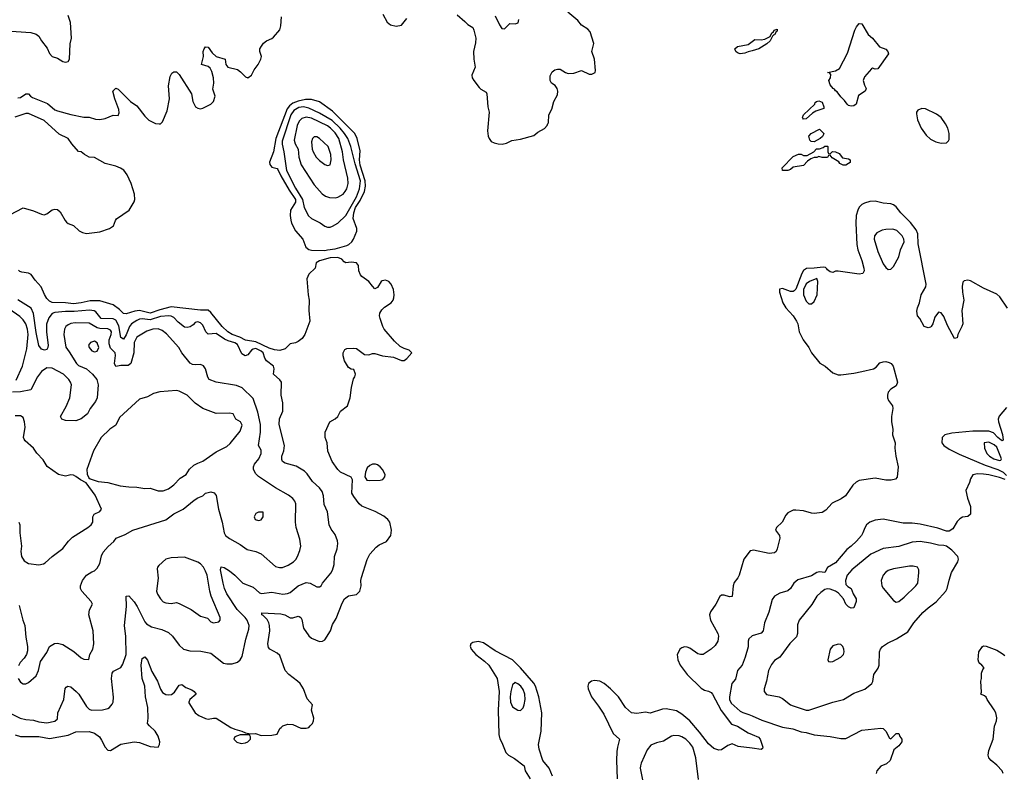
# Model space of a CAD drawing. Header units: inches. Extents: x 884549 to 1028252, y 526810 to 653624.
# Tile 703 of 1056: x 964464 to 971907, y 581600 to 587289. Entities that reach past the tile are written whole.
import ezdxf

# ---------------------------------------------------------------- set-up
doc = ezdxf.new("R2010")
doc.units = ezdxf.units.IN
doc.header["$MEASUREMENT"] = 0
doc.layers.add('A9568', color=7, linetype='Continuous')
doc.layers.add('A9578', color=7, linetype='Continuous')

msp = doc.modelspace()

# ---------------------------------------------------------------- linework, layer by layer
at = {"layer": 'A9568', "color": 5}
for points, elevation in [([(967770, 587324.9), (967830, 587276.4), (967852.5, 587252.5), (967890, 587230.2), (967897.4, 587210), (967911.6, 587150), (967910, 587114), (967894, 587050), (967897, 586990), (967906.7, 586930), (967882, 586870), (967885, 586850), (967895.9, 586830), (967937.6, 586777.6), (967950, 586763.1), (967990, 586740.5), (967995.6, 586730), (968003, 586630), (968012.7, 586590), (968001.1, 586450), (968005.3, 586410), (968012.7, 586390), (968029.2, 586369.2), (968050, 586359.5), (968082, 586350), (968111.1, 586348.9), (968143, 586357), (968184.8, 586375.2), (968250, 586386.8), (968350, 586414.9), (968380.9, 586439.1), (968430, 586467.8), (968451.1, 586490), (968455.6, 586504.4), (968462.7, 586510), (968463.7, 586570), (968486.2, 586613.8), (968503, 586670), (968530, 586721), (968532.1, 586750), (968526.3, 586770), (968511, 586791), (968484.2, 586810), (968473.3, 586830), (968474, 586866), (968490, 586896), (968508.7, 586910), (968530, 586916.3), (968550, 586914), (968588.9, 586888.9), (968610, 586882), (968653.9, 586886.1), (968710, 586904.9), (968770, 586878.4), (968790, 586878.4), (968814.5, 586890), (968815.9, 586904.1), (968809.4, 586990), (968789.2, 587050), (968804.2, 587110), (968777, 587197), (968758.5, 587218.5), (968710, 587248.7), (968682, 587282), (968606.6, 587346.6)], 2120), ([(964364.2, 587204.2), (964547.8, 587192.2), (964590, 587181), (964610, 587165.7), (964629.6, 587129.6), (964673.1, 587073.1), (964690, 587033), (964710, 587010.5), (964750, 586998), (964790, 586974.4), (964810, 586968), (964830, 586973), (964841.3, 586990), (964846.5, 587106.5), (964855.2, 587150), (964847.3, 587267.3), (964830, 587322)], 2140), ([(964450, 586698.6), (964470, 586702.2), (964510, 586729.2), (964530, 586729), (964546, 586710), (964560.8, 586700.8), (964675, 586655), (964730, 586608.4), (964750, 586599.5), (964850, 586571.8), (964950, 586552.7), (964990, 586551.8), (965036.9, 586536.9), (965070, 586534), (965110, 586543.1), (965170, 586568.2), (965210, 586564.7), (965215.3, 586584.7), (965213, 586610), (965183, 586690), (965169.7, 586749.7), (965190, 586771.7), (965210, 586763.7), (965302, 586670), (965350, 586638.2), (965410, 586559.6), (965440.9, 586530), (965490, 586504), (965519.1, 586500.9), (965530, 586502.4), (965543.1, 586516.9), (965580.1, 586599.9), (965596.9, 586690), (965589.6, 586790), (965601.1, 586858.9), (965615.6, 586884.4), (965630, 586896), (965644.7, 586895.3), (965650, 586894.8), (965670, 586874), (965762, 586730), (965772.7, 586670), (965794, 586630), (965810, 586620.7), (965830, 586616.5), (965850, 586619.7), (965909.7, 586650), (965930, 586670.4), (965941.5, 586710), (965924.5, 586764.5), (965931.4, 586810), (965929.8, 586850), (965917, 586897), (965903.5, 586923.5), (965890, 586934.3), (965838, 586950), (965853.6, 587010), (965852.3, 587050), (965859.3, 587070), (965870, 587082.8), (965890, 587082), (965919.1, 587039.1), (965950, 587011.2), (966018.8, 586990), (966023, 586950), (966037.3, 586930), (966110, 586911.7), (966134.4, 586894.4), (966170, 586857.4), (966190, 586850.3), (966216, 586870), (966236, 586910), (966267.1, 586950), (966288.2, 586990), (966291.1, 587010), (966279.1, 587050), (966280.4, 587070), (966291.8, 587090), (966308.2, 587111.8), (966330, 587129.2), (966370, 587146.9), (966382.8, 587157.2), (966430, 587213), (966438, 587242), (966443.8, 587310)], 2120), ([(967208.4, 587330), (967242, 587270), (967266, 587250), (967310, 587239.5), (967350, 587248.7), (967390, 587297.3)], 2120), ([(968058.5, 587318.5), (968090, 587250.7), (968110, 587222.8), (968130, 587221), (968170, 587261), (968210, 587257.3), (968233.4, 587266.6), (968236, 587290)], 2140), ([(970000, 587054.3), (969970, 587046.6), (969944.7, 587035.3), (969910, 587031.8), (969890, 587038.4), (969877, 587050), (969869.3, 587070), (969890, 587085.5), (969970, 587102.4), (970000, 587123.3)], 2080), ([(964390, 585814.9), (964490, 585867.3), (964570, 585844.4), (964630, 585818.4), (964650, 585814.9), (964670, 585820.7), (964710, 585850.8), (964730, 585857.3), (964750, 585854), (964770, 585837.3), (964807, 585770), (964818, 585758), (964830, 585748.9), (964870, 585734.3), (964913.7, 585693.7), (964940.3, 585680.3), (964970, 585674.2), (965070, 585684.7), (965142.7, 585710), (965173.3, 585730), (965187.8, 585772.2), (965196.6, 585783.4), (965291.7, 585848.3), (965330, 585911.3), (965335.1, 585930), (965332.9, 585970), (965307.1, 586050), (965276.8, 586116.8), (965251, 586151), (965226.9, 586166.9), (965190, 586182.3), (965110, 586202.4), (965030, 586247.6), (964989, 586250), (964953.2, 586270), (964930, 586289.2), (964910, 586293.2), (964859.5, 586350), (964831.5, 586390), (964763, 586423), (964650, 586526.7), (964530, 586581), (964510, 586580.3), (964426.6, 586553.4)], 2120), ([(964430, 581884.1), (964470, 581870.7), (964610.1, 581870.1), (964690, 581856), (964830, 581879.6), (964890, 581906.9), (964990, 581908.3), (965030, 581896.3), (965067.2, 581867.2), (965083.7, 581843.7), (965110, 581790.2), (965130, 581767.3), (965150, 581765.9), (965230, 581811.6), (965330, 581829.2), (965370, 581824.9), (965450, 581794.4), (965510, 581790.8), (965522, 581810), (965522.9, 581830), (965510, 581872.3), (965488.4, 581910), (965445.1, 581950), (965431.1, 581970), (965435.3, 582010), (965432.8, 582090), (965414.3, 582170), (965410.6, 582250), (965389.8, 582310), (965383.5, 582410), (965390, 582460.7), (965410, 582474), (965430, 582447.7), (965462.7, 582362.7), (965506.3, 582290), (965529, 582229), (965543.9, 582203.9), (965570, 582187.6), (965590, 582184.3), (965610.8, 582189.2), (965634.7, 582205.3), (965670, 582258.7), (965690, 582262.6), (965720.3, 582240.3), (965764.4, 582224.4), (965782.8, 582210), (965798, 582190), (965750.8, 582150), (965742, 582130), (965743.8, 582123.8), (965790.7, 582050), (965819.1, 582030), (965870, 582006.3), (965890, 582002.3), (965930, 582010.2), (965950, 582008.9), (966059.6, 581939.6), (966090, 581924.9), (966144.7, 581910), (966170, 581897.3), (966210, 581890.8), (966247.5, 581892.5), (966290, 581879), (966370, 581881.4), (966411.6, 581888.4), (966431.8, 581930), (966440.6, 581939.4), (966452.7, 581950), (966490, 581964.6), (966530, 581961.7), (966590, 581933.1), (966630, 581932.3), (966650, 581939.2), (966660.8, 581950), (966677.3, 581970), (966686.2, 581990), (966689, 582010), (966670.9, 582070), (966677, 582110), (966636.2, 582156.2), (966609.8, 582230), (966585.1, 582270), (966565.1, 582290), (966498, 582338), (966471.9, 582370), (966430, 582484), (966410, 582500.8), (966354.7, 582530), (966344.5, 582544.5), (966340.3, 582570), (966355.9, 582670), (966353.6, 582710), (966348, 582730), (966333.8, 582753.8), (966304.3, 582784.3), (966293.6, 582790), (966295.3, 582804.7), (966437.7, 582797.7), (966468.5, 582790), (966510, 582767.6), (966530, 582767.4), (966570, 582780.3), (966577.4, 582777.4), (966590, 582770.4), (966596.1, 582756.1), (966610.3, 582690), (966650, 582631.7), (966670, 582614.3), (966700.6, 582600.6), (966730, 582589.2), (966754, 582590), (966770, 582601.1), (966813.8, 582670), (966830, 582716.3), (966857, 582763), (966902.1, 582877.9), (966920.8, 582910), (966950, 582933), (967010, 582944.5), (967035.1, 582970), (967045, 583010), (967042.3, 583050), (967046.9, 583073.1), (967091.3, 583208.7), (967112, 583250), (967158, 583302), (967181.7, 583318.3), (967236.6, 583343.4), (967269.6, 583390), (967275.6, 583430), (967261.6, 583490), (967247.8, 583510), (967216, 583536), (967152.5, 583572.5), (967050, 583611.8), (967029.4, 583630), (966990, 583686), (966975.6, 583710), (966979.7, 583810), (966969.4, 583830), (966888.2, 583870), (966868.6, 583890), (966827.2, 583950), (966793.4, 584026.6), (966789.2, 584090), (966773.2, 584130), (966772.7, 584150), (966772.7, 584170), (966809, 584250), (966850, 584270.8), (966869.2, 584290), (966889, 584330), (966942.7, 584370), (966962, 584430), (966972, 584510), (966986.6, 584573.4), (966998, 584590), (967002, 584610), (966990, 584646), (966970, 584648), (966950, 584659), (966919, 584710), (966909.4, 584749.4), (966909.3, 584770), (966923.1, 584796.9), (966936.4, 584803.6), (966990, 584806.8), (967010, 584802.8), (967070, 584758.8), (967104.7, 584755.3), (967130, 584764.7), (967150, 584766), (967207.7, 584747.7), (967290, 584739.1), (967350, 584713.4), (967370, 584714), (967390, 584727.7), (967428, 584770), (967408, 584790), (967370, 584802.7), (967339.7, 584819.8), (967298.4, 584858.4), (967220.3, 584950), (967208.9, 584970), (967188.5, 585030), (967183.9, 585050), (967187.1, 585070), (967202.9, 585097.1), (967223, 585117), (967271.3, 585150), (967286.6, 585170), (967292.4, 585187.6), (967294.8, 585210), (967290.6, 585250.6), (967273.3, 585290), (967255.3, 585310), (967230, 585319.6), (967204.9, 585315.1), (967196.9, 585310), (967170, 585264.5), (967150, 585255.6), (967130, 585273.6), (967104.7, 585310), (967050, 585347.8), (967040.5, 585360.5), (967027.5, 585390), (967025.2, 585430), (967010, 585451.3), (966970, 585455.6), (966930, 585451.8), (966917.6, 585457.6), (966898.4, 585478.4), (966870, 585492.5), (966810, 585488.7), (966730, 585466.2), (966706, 585450), (966697.6, 585410), (966650, 585366.6), (966636, 585330), (966645.2, 585210), (966652.8, 585170), (966649.1, 585090), (966657.8, 585010), (966620.6, 584910), (966599.7, 584880.3), (966570, 584855.6), (966550, 584846.8), (966510, 584839.9), (966470, 584801), (966430.4, 584789.6), (966390, 584794.1), (966350, 584805.4), (966250, 584854.8), (966170, 584867.1), (966128.9, 584888.9), (966069.4, 584909.4), (966038.4, 584930), (965994.8, 584970), (965910, 585076.2), (965890, 585092.7), (965830, 585093.2), (965610, 585118), (965523.8, 585096.2), (965450, 585069.6), (965370, 585089.9), (965334.6, 585085.4), (965270, 585065.8), (965250, 585068), (965219.4, 585099.4), (965170, 585134.6), (965070, 585162.8), (964996.1, 585163.9), (964930, 585148.5), (964870, 585141.7), (964810, 585149), (964710, 585151.6), (964690, 585162), (964670, 585182.7), (964652.3, 585212.3), (964628, 585270), (964580.4, 585320.4), (964550, 585362), (964530, 585373), (964480.1, 585380.1), (964465.4, 585385.4), (964455.1, 585395.1)], 2120), ([(964362.3, 582062.3), (964467.7, 582010), (964510, 581998.5), (964570, 581995.2), (964610, 581981.4), (964670, 581973), (964730, 581985.2), (964750, 582004.9), (964751.6, 582050), (964797, 582150), (964807.6, 582232.4), (964815.6, 582244.4), (964828.7, 582250), (964850, 582245.7), (964892.1, 582210), (964911.1, 582190), (964970, 582097.1), (964990, 582076.4), (965006, 582070), (965090, 582072.4), (965130, 582081.6), (965142.7, 582090), (965163.9, 582116.1), (965170.8, 582129.2), (965172.8, 582167.2), (965158.1, 582310), (965163.2, 582350), (965174.6, 582365.4), (965230, 582392.7), (965243.8, 582416.2), (965268.4, 582490), (965265.8, 582625.8), (965256.5, 582710), (965273, 582853), (965270, 582931.3), (965290, 582934), (965330, 582888.5), (965353.5, 582853.5), (965410, 582737), (965421.9, 582721.9), (965460.1, 582700.1), (965540, 582680), (965590, 582656.5), (965620.3, 582630), (965670, 582560.5), (965702, 582530), (965750, 582518.8), (965834.8, 582514.8), (965910, 582501.7), (966006.1, 582426.1), (966030, 582420.2), (966070, 582420.3), (966110, 582432.7), (966132, 582450), (966145.7, 582474.3), (966173.7, 582606.3), (966197.3, 582682.7), (966199.3, 582710), (966184.6, 582750), (966169.8, 582770), (966108.7, 582830), (966029.9, 582950), (966012.2, 582990), (966002, 583030), (965982.4, 583130), (965987.2, 583152.8), (966010, 583147.2), (966050, 583122), (966090.6, 583090.6), (966150, 583029.1), (966230, 583000.2), (966276.1, 582956.1), (966291.8, 582951.8), (966370, 582960.5), (966452.6, 582947.4), (966488.8, 582951.2), (966510, 582959.8), (966570, 583010.2), (966630, 583034), (966661, 583030), (966710, 583002), (966730, 583001), (966742, 583010), (966753.2, 583030), (966816, 583104), (966830, 583128), (966842, 583170), (966843.2, 583230), (966863.7, 583290), (966869, 583330), (966867, 583350), (966850, 583397), (966818.9, 583438.9), (966804.1, 583470), (966791.5, 583570), (966764.8, 583624.8), (966760.7, 583690), (966750, 583723.6), (966730, 583751.5), (966678.2, 583798.2), (966636.2, 583856.2), (966616.3, 583876.3), (966553.6, 583913.6), (966470, 583937.7), (966451.6, 583950), (966444.9, 583964.9), (966446.2, 583990), (966460.6, 584030), (966466.1, 584070), (966425.2, 584230), (966428.1, 584271.9), (966452.2, 584330), (966454.6, 584350), (966452.4, 584392.4), (966440.5, 584450), (966443.1, 584550), (966430, 584567.8), (966383, 584610), (966387.1, 584650), (966383.5, 584670), (966330, 584710.9), (966318.1, 584730), (966303.8, 584770), (966290, 584784.2), (966250, 584802.5), (966230, 584798.8), (966217.1, 584790), (966190, 584754.6), (966168.9, 584748.9), (966144.2, 584764.2), (966110, 584833.5), (966090, 584847.5), (966040.4, 584860.4), (966013.1, 584873.1), (965950, 584917.8), (965890, 584912.3), (965870.6, 584930.6), (965850, 584979.7), (965830, 584996.4), (965810, 585005.1), (965790, 584999.5), (965776.7, 584983.3), (965753.4, 584966.6), (965730, 584962), (965710, 584965.8), (965661.8, 585001.8), (965630, 585037.5), (965610, 585047.9), (965591, 585051), (965530, 585046.3), (965450, 585020), (965390, 585028), (965370, 585026.4), (965350, 585016.5), (965310, 584990), (965294.7, 584970), (965270, 584907.3), (965250, 584873.5), (965230, 584886), (965214.1, 584974.1), (965190, 585019), (965170, 585027.9), (965079.3, 585030), (965040.1, 585080.1), (965027.8, 585087.8), (964992.4, 585092.4), (964876.6, 585083.4), (964810, 585083.1), (964730, 585075.8), (964710, 585068.8), (964683.7, 585036.3), (964667, 584987), (964666, 584926), (964678.9, 584830), (964677.1, 584810), (964670, 584797.2), (964652, 584790), (964630, 584799.3), (964610, 584825.2), (964590, 584923.7), (964570, 585068), (964550, 585107.5), (964451.3, 585171.3)], 2140), ([(964436.9, 584563.1), (964485.3, 584670), (964519.3, 584800.7), (964527.4, 584910), (964522.5, 584950), (964510, 584989.8), (964490, 585020.7), (964464.6, 585044.6), (964382.3, 585102.3)], 2160), ([(964452.2, 582310), (964470, 582280.5), (964490, 582267.9), (964510, 582267.9), (964530, 582278.4), (964589.5, 582330), (964606.3, 582370), (964622, 582438), (964670, 582506), (964689.8, 582550.2), (964726.8, 582573.2), (964750, 582576.1), (964790, 582566.5), (964873.5, 582513.5), (964930, 582465.5), (964950, 582454), (964987.3, 582452.7), (964994, 582490), (965018, 582530), (965024.8, 582570), (965019.6, 582670), (964987.8, 582790), (964993.1, 582826.9), (965014.7, 582870), (965004.7, 582890), (964934, 582970), (964924.8, 582990), (964923.5, 583010), (964938.7, 583050), (964970, 583090.4), (965010, 583116.3), (965030, 583124), (965050, 583142.8), (965070, 583178.4), (965083.4, 583236.6), (965096.4, 583263.6), (965132.5, 583307.5), (965175.6, 583344.4), (965192.7, 583370), (965261.8, 583398.2), (965319, 583430), (965570, 583507.7), (965630, 583554.7), (965699.7, 583590), (965782, 583658), (965810, 583675.3), (965849, 583690), (965870, 583711), (965910, 583721), (965933.7, 583713.7), (965950, 583692), (965966.4, 583590), (965994.9, 583490), (966010.4, 583410.4), (966020.5, 583390), (966050, 583368.2), (966130, 583323.1), (966183.8, 583283.8), (966250, 583270.2), (966290, 583250.3), (966396.8, 583156.8), (966427.2, 583147.2), (966450, 583149.2), (966494.2, 583165.8), (966535.1, 583190), (966552.2, 583207.8), (966564.6, 583230), (966582.8, 583277.2), (966589.8, 583310), (966581.5, 583361.5), (966553.5, 583450), (966549.8, 583490), (966550.8, 583630), (966544.2, 583650), (966528.3, 583670), (966496.1, 583696.1), (966397.4, 583750), (966270, 583835.1), (966250, 583857.3), (966232.4, 583890), (966230.7, 583910), (966238.8, 583930), (966272.5, 583970), (966290.7, 584010), (966290, 584034), (966269.8, 584070), (966284.1, 584170), (966284.9, 584230), (966263.5, 584323.5), (966230, 584424.5), (966146.9, 584506.9), (966104.1, 584524.1), (965950, 584548.4), (965895.6, 584570), (965886.6, 584586.6), (965869.8, 584649.8), (965853, 584673), (965830, 584682.3), (965790, 584679.2), (965770, 584682.3), (965751.8, 584691.8), (965689.8, 584770), (965666.8, 584810), (965573.8, 584913.8), (965540.8, 584940.8), (965510, 584951.6), (965470, 584948.9), (965424.4, 584935.6), (965350.2, 584890), (965330.9, 584850), (965328.4, 584770), (965303.6, 584690), (965285.6, 584674.4), (965230, 584674), (965190, 584666.6), (965180.8, 584690), (965189.2, 584750), (965185.7, 584770), (965150, 584807.1), (965140, 584840), (965140.6, 584870), (965156.7, 584910), (965157.8, 584930), (965150, 584942), (965130, 584953), (965070, 584955.6), (965050, 584960.6), (964990, 584994.5), (964883, 584997), (964850, 584991.9), (964830, 584982.2), (964814, 584970), (964802.6, 584950), (964798.2, 584910), (964813.1, 584813.1), (964839.4, 584779.4), (964895, 584690), (964910, 584675), (964969.1, 584649.1), (965015.6, 584610), (965046.3, 584570), (965056.9, 584530), (965049.4, 584430), (965037, 584403), (964996.1, 584350), (964978, 584310), (964930, 584272.3), (964890, 584258), (964810, 584258.7), (964782.7, 584270), (964773.6, 584290), (964815.9, 584364.1), (964842.4, 584430), (964855.5, 584530), (964849.2, 584550), (964835.7, 584570), (964795, 584610), (964710, 584654.6), (964670, 584656.7), (964630, 584629.1), (964597.9, 584590), (964548.4, 584491.6), (964470, 584476.8), (964410, 584474)], 2160), ([(964457.6, 583490), (964464.9, 583470), (964464.4, 583410), (964478, 583310), (964472.9, 583270), (964477.6, 583230), (964498.3, 583198.3), (964530, 583177.6), (964610, 583168), (964644.8, 583175.2), (964657.2, 583182.8), (964709.4, 583230), (964790, 583292), (964832.6, 583347.4), (964863, 583377), (964980.7, 583450), (965005.1, 583470), (965016.9, 583490), (965018.2, 583530), (965027.4, 583550), (965069.7, 583570.3), (965081.6, 583590), (965035.4, 583695.4), (964967.3, 583787.3), (964924, 583810), (964890, 583837.2), (964870, 583845.2), (964850, 583849.2), (964810, 583839.5), (964759, 583850), (964671.5, 583911.5), (964642, 583962), (964592.8, 584012.8), (964569.6, 584050), (964506.7, 584106.7), (964498.8, 584118.8), (964494.3, 584130), (964505.4, 584210), (964500.4, 584250), (964490, 584280.9), (964470, 584294.3), (964430, 584295.6)], 2180), ([(970000, 583276.2), (969986.2, 583273.8), (969937.6, 583210), (969902.4, 583090), (969892.7, 583070), (969864.1, 583035.9), (969856.9, 583010), (969850.2, 582929.8), (969830, 582925.1), (969790, 582938.7), (969770, 582938.7), (969756.3, 582930), (969725.7, 582870), (969686.8, 582813.2), (969679.6, 582790), (969685.3, 582750), (969740.7, 582650), (969747.1, 582630), (969742.3, 582590), (969721.7, 582558.3), (969690, 582529.8), (969630, 582491.1), (969610, 582489.8), (969590, 582496), (969530, 582538), (969510, 582546), (969490, 582547.3), (969470, 582540.9), (969454.8, 582530), (969445.8, 582514.2), (969434, 582490), (969438, 582450), (969457.6, 582410), (969510, 582340.3), (969615.8, 582235.8), (969641.8, 582221.8), (969670, 582213.8), (969690, 582202.8), (969702.1, 582190), (969767.1, 582067.1), (969844.7, 581964.7), (969890, 581947.6), (969970, 581897.3), (970000, 581884.9)], 2120), ([(964460.2, 582860.2), (964487.5, 582750), (964502.2, 582710), (964510, 582622), (964524.6, 582550), (964522.6, 582517.4), (964514.9, 582490), (964498, 582462), (964468.2, 582430), (964454.9, 582405.1)], 2160), ([(968491.3, 581571.3), (968467.6, 581630), (968418.9, 581690), (968390, 581774), (968386.6, 581810), (968406.2, 581910), (968411.9, 582050), (968388.4, 582170), (968364.1, 582250), (968350, 582273.4), (968250.8, 582390.8), (968190, 582448.9), (968058.6, 582518.6), (967970, 582579), (967930, 582587.8), (967890, 582580.8), (967875.4, 582570), (967870, 582552.3), (967876.8, 582530), (967911.4, 582490), (967978.9, 582438.9), (968010, 582409), (968073.6, 582310), (968088.9, 582210), (968081.5, 582070), (968085.9, 581885.9), (968092.7, 581852.7), (968110, 581824.4), (968138.2, 581750), (968159.1, 581730), (968204.5, 581704.5), (968276.5, 581650), (968286.2, 581610), (968322.3, 581550)], 2120), ([(970000, 582630.8), (969997.3, 582630), (969975.3, 582610), (969970.3, 582590), (969971.3, 582548.7), (969949.1, 582470), (969925.3, 582410), (969890.8, 582369.2), (969875.6, 582304.4), (969846.7, 582270), (969828.5, 582171.5), (969830.2, 582150), (969842, 582122), (969910, 582062.9), (969930, 582051.1), (969976.1, 582036.1), (970000, 582025.6)], 2140), ([(970000, 581782.1), (969895.3, 581795.3), (969850, 581815.3), (969816.9, 581803.1), (969770, 581769.2), (969750, 581766), (969710, 581779.3), (969670, 581815.1), (969603.4, 581903.4), (969528.8, 581990), (969470, 582038.5), (969430, 582064.6), (969350, 582080.8), (969322.6, 582077.4), (969230, 582047.6), (969193.8, 582053.8), (969130, 582043.5), (969090, 582048.9), (969043.5, 582090), (968990, 582169.6), (968929.8, 582230), (968881.8, 582270), (968850, 582288.4), (968810, 582294.1), (968786.7, 582290), (968764.7, 582270), (968759.7, 582250), (968761.2, 582230), (968787.3, 582170), (968840.5, 582100.5), (968878.7, 582038.7), (968950, 581893), (968998.7, 581850), (968981.9, 581790), (968978, 581758), (968975.2, 581690), (968980.2, 581550)], 2120), ([(969595.6, 581544.4), (969575.4, 581710), (969551.4, 581790), (969530, 581821.1), (969499.7, 581850), (969470, 581868.6), (969450, 581875.3), (969410, 581877.7), (969390, 581873.7), (969330, 581834.6), (969276.9, 581823.1), (969235.9, 581804.1), (969207.9, 581770), (969160.7, 581670), (969156.2, 581650), (969154.4, 581630), (969174.2, 581530)], 2140)]:
    msp.add_lwpolyline(points, dxfattribs=dict(at, elevation=elevation))
for points, elevation in [([(966625.2, 586685.2), (966570, 586674.5), (966530, 586659.1), (966502.6, 586637.4), (966485.7, 586614.3), (966401.4, 586390), (966382.4, 586290), (966353.3, 586213.3), (966354.4, 586194.4), (966370, 586173.4), (966410, 586165), (966416.7, 586156.7), (966438.1, 586110), (966501.1, 586001.1), (966548, 585930), (966550.2, 585909.8), (966512.2, 585850), (966508.2, 585810), (966513.8, 585773.8), (966520.2, 585750), (966550, 585692.9), (966605.2, 585630), (966626.3, 585570), (966650, 585551.5), (966670, 585546.7), (966770, 585544.8), (966790, 585548.8), (966850, 585556.5), (966937.2, 585582.8), (966953.5, 585590), (966975.5, 585610), (966986.8, 585630), (967013.5, 585690), (967012.7, 585710), (966986.2, 585786.2), (966988.9, 585830), (967002.4, 585870), (967037.2, 585922.8), (967071.6, 585990), (967078, 586030), (967074.9, 586070), (967037.1, 586190), (967032.1, 586230), (967036.8, 586296.8), (967016.3, 586390), (966998.7, 586430), (966830, 586596.6), (966730, 586668.8), (966670, 586685.1)], 2120), ([(966610, 586629.3), (966574.8, 586625.2), (966536, 586604), (966514.2, 586570), (966448.7, 586370), (966448.2, 586348.2), (966461, 586290), (966480.9, 586150), (966550, 586016.3), (966602, 585930), (966614.8, 585870), (966647.7, 585807.7), (966670, 585786.5), (966734.4, 585754.4), (966770, 585728), (966790, 585720.8), (966810, 585720.9), (966830, 585727.6), (966870, 585751.6), (966930, 585810.2), (967010, 585950.1), (967032, 586010), (967040.3, 586070), (966999.6, 586199.6), (966968.3, 586330), (966945.6, 586390), (966920.2, 586430), (966887.4, 586470), (966826.3, 586526.3), (966730, 586583.4), (966650, 586619.8)], 2140), ([(966630, 586551.6), (966597.7, 586542.3), (966577.6, 586522.4), (966561.9, 586490), (966538, 586378), (966546.5, 586350), (966569.1, 586310), (966575.6, 586250), (966592.9, 586192.9), (966690, 586040.2), (966751.7, 585971.7), (966775.8, 585955.8), (966806, 585946), (966850, 585943.2), (966870, 585947.3), (966909.7, 585970), (966925.7, 585990), (966937.5, 586010), (966947.9, 586050), (966944.4, 586090), (966912.1, 586230), (966904.6, 586290), (966876, 586390), (966850, 586433.3), (966813.8, 586470), (966790, 586485.6), (966670, 586544.7)], 2160), ([(966710, 586404), (966690, 586403.6), (966678.7, 586390), (966670, 586366), (966674.2, 586310), (966682.2, 586290), (966706, 586250), (966730, 586223.6), (966770, 586194.9), (966790, 586187), (966810, 586193), (966818.7, 586230), (966815, 586270), (966796.1, 586330), (966730, 586392)], 2180), ([(965030, 584858.3), (964999.1, 584850), (964985.3, 584830), (964988.8, 584810), (965010, 584786.9), (965030, 584779.6), (965050, 584784.4), (965063.1, 584810), (965050, 584847)], 2180), ([(965650, 584485.4), (965524.2, 584475.8), (965477.1, 584462.9), (965430, 584438.7), (965370, 584419.7), (965218, 584282), (965190, 584225.1), (965145.9, 584194.1), (965079.6, 584130), (965022.7, 584030), (964970.8, 583890), (964974.4, 583854.4), (964987.1, 583827.1), (964997.3, 583817.3), (965057.2, 583797.2), (965130.2, 583790.2), (965224.4, 583764.4), (965290, 583757.1), (965350, 583756.4), (965410, 583746.4), (965450, 583746.7), (965510, 583728.8), (965550, 583728.7), (965590, 583743.7), (965630, 583772), (965676.6, 583823.4), (965721.7, 583850), (965747.9, 583892.1), (965779.6, 583920.4), (965810, 583937.6), (965848.8, 583951.2), (965950, 584022), (966030, 584063.1), (966055.8, 584084.2), (966130, 584178), (966144.8, 584224.8), (966132.3, 584250), (966099.3, 584270), (966077, 584310), (966050, 584314.2), (965950, 584312.3), (965850, 584349.7), (965790, 584389.8), (965729.8, 584450), (965670, 584481.3)], 2180), ([(967152.7, 583930), (967130, 583928.4), (967110, 583919.7), (967090, 583901.3), (967077.8, 583870), (967074.1, 583834.1), (967079.9, 583819.9), (967089.1, 583809.1), (967110, 583805.7), (967190, 583807.9), (967210, 583814), (967225.6, 583834.4), (967226.2, 583850), (967205.8, 583890), (967189.7, 583910), (967170, 583924.5)], 2120), ([(966306, 583566), (966270, 583565.2), (966250, 583555.1), (966236.3, 583530), (966244, 583510), (966270, 583502.4), (966290, 583508), (966304, 583530)], 2180), ([(965710, 583226.3), (965610, 583221.6), (965569.4, 583210.6), (965516.4, 583163.6), (965505.3, 583150), (965502.4, 583137.6), (965512.4, 583067.6), (965499.7, 582970), (965506.6, 582946.6), (965527.9, 582910), (965548.9, 582888.9), (965570, 582881.5), (965610, 582876.9), (965650, 582884.6), (965670, 582876.9), (965759.5, 582830), (965830, 582779.5), (965884.4, 582764.4), (965910, 582737.3), (965930, 582728.7), (965970, 582738), (965978.7, 582750), (965980.4, 582770), (965912.1, 582932.1), (965901.2, 582970), (965880.6, 583090), (965870, 583121.3), (965853.7, 583150), (965830, 583175.3), (965810, 583187.9)], 2160), ([(968210, 582279.1), (968190, 582260.9), (968176.6, 582210), (968171.1, 582170), (968173.8, 582130), (968190, 582094.4), (968230, 582068.4), (968250, 582066.7), (968270, 582086.4), (968278, 582110), (968285.4, 582150), (968283.2, 582190), (968270, 582225.4), (968252.1, 582250), (968230, 582269.8)], 2140), ([(966130, 581883.7), (966090, 581868), (966082.8, 581850), (966106.7, 581826.7), (966138.5, 581818.5), (966170, 581823), (966188.7, 581830), (966208.7, 581850), (966208.4, 581868.4), (966202, 581882)], 2120)]:
    msp.add_lwpolyline(points, close=True, dxfattribs=dict(at, elevation=elevation))
at = {"layer": 'A9578', "color": 5}
for points, elevation in [([(970000, 587123.3), (970021.7, 587138.3), (970070, 587137.6), (970097.4, 587142.6), (970138, 587162), (970149.7, 587190), (970162.7, 587197.3), (970167.1, 587210), (970190, 587218.8), (970190, 587202.7), (970182.4, 587197.6), (970170, 587176), (970164, 587176), (970155.5, 587164.5), (970138, 587130), (970112.9, 587107.1), (970052.2, 587067.8), (970000, 587054.3)], 2080), ([(971930, 585108.2), (971873.2, 585193.2), (971850, 585214.8), (971750, 585258.9), (971650, 585314), (971630, 585319.5), (971604, 585316), (971594, 585306), (971588.9, 585271.1), (971590.3, 585230), (971600.2, 585170), (971586.5, 585090), (971592.3, 584990), (971586.4, 584970), (971554.2, 584910), (971550, 584884), (971530, 584879.6), (971477.4, 584977.4), (971450, 585045.1), (971430, 585073.6), (971410, 585077.2), (971380.7, 585039.3), (971366.8, 584990), (971354.8, 584970), (971350, 584964), (971330, 584959), (971302, 584970), (971269, 585030), (971249.7, 585049.7), (971244.6, 585084.6), (971249.8, 585110.2), (971264.8, 585150), (971278.4, 585210), (971313.7, 585270), (971315.8, 585290), (971254.6, 585594.5), (971254, 585670), (971241.3, 585701.3), (971196.6, 585756.6), (971123.9, 585830), (971090, 585873.6), (971070, 585889.9), (971050, 585897.6), (970990, 585901.7), (970930, 585916.7), (970890, 585915.4), (970850, 585903.5), (970830, 585892.6), (970810, 585871.6), (970799, 585850), (970788.1, 585810), (970783.4, 585750), (970792.1, 585590), (970798.8, 585550), (970829.3, 585470), (970846, 585410), (970847.2, 585390), (970836.3, 585370), (970810, 585366), (970651.3, 585388.7), (970630, 585388), (970610, 585378), (970590, 585384), (970570, 585397.2), (970566.5, 585406.5), (970555.2, 585415.2), (970537.8, 585417.8), (970470, 585409.7), (970411.3, 585408.7), (970390, 585392.7), (970376.5, 585370), (970330, 585251.5), (970319.3, 585240.7), (970310, 585234), (970290, 585234.1), (970230, 585258.3), (970208.6, 585251.4), (970208.5, 585230), (970231.9, 585150), (970256.3, 585110), (970310.9, 585050), (970337.1, 585010), (970346.2, 584990), (970356.9, 584930), (970387.4, 584870), (970429.2, 584810), (970450.3, 584770), (970511.5, 584691.5), (970552.8, 584670), (970610, 584620.7), (970650, 584604.9), (970670, 584605.2), (970770, 584616.9), (970830.7, 584629.3), (970917.2, 584650), (970937, 584663), (970966, 584694), (970990, 584703.1), (971010, 584704.4), (971037.6, 584697.6), (971051, 584690), (971066.8, 584670), (971100.5, 584550), (971090, 584521.2), (971050, 584496), (971030, 584474), (971023, 584450), (971023, 584430), (971030.5, 584410), (971060.4, 584370), (971065.3, 584350), (971054.6, 584290), (971053.4, 584250), (971065.2, 584194.8), (971062, 584150), (971082, 584090), (971079.3, 584050), (971086, 583990), (971104.9, 583910), (971096.3, 583830), (971084.5, 583815.5), (971051, 583809), (971010, 583808.4), (970930, 583822.3), (970810, 583804.5), (970787.3, 583792.7), (970762, 583770), (970706, 583690), (970673.3, 583666.7), (970605.1, 583634.9), (970558.8, 583581.2), (970530, 583563.7), (970470, 583555.6), (970450, 583557.6), (970390, 583577), (970330, 583582.7), (970310, 583581.2), (970270, 583561.2), (970255.2, 583544.8), (970227.3, 583490), (970183.8, 583450), (970178.4, 583430), (970206.7, 583390), (970208.9, 583370), (970190.2, 583289.8), (970181.3, 583270), (970170, 583258.7), (970130, 583254.7), (970010, 583278), (970000, 583276.2)], 2120), ([(971922.3, 584357.7), (971868, 584292), (971859.3, 584270), (971861.7, 584250), (971894, 584154), (971898.9, 584110), (971890, 584105.6), (971882.7, 584110), (971857.1, 584130), (971825.2, 584165.2), (971790, 584179.9), (971670, 584179.2), (971510, 584163.1), (971457.6, 584150), (971436, 584130), (971435.6, 584090), (971450.3, 584070), (971490, 584043.6), (971565.2, 584005.2), (971762.3, 583922.3), (971858.4, 583890), (971898.4, 583870), (971922.8, 583842.8)], 2140), ([(971912.9, 583812.9), (971871.1, 583828.9), (971790, 583849.3), (971750, 583854.5), (971704.9, 583855.1), (971670, 583848.7), (971650, 583818), (971642.8, 583790), (971614.8, 583730), (971627.7, 583672.3), (971650.7, 583610), (971650.7, 583550), (971630, 583534), (971590, 583528.9), (971570, 583517.2), (971550, 583496.5), (971518.6, 583441.4), (971490, 583422.5), (971470, 583422), (971404.3, 583444.3), (971270, 583475.4), (971210, 583482.2), (971142, 583482), (970990, 583513.1), (970930, 583505.1), (970890, 583489.7), (970864.9, 583470), (970851.3, 583448.7), (970838.3, 583410), (970826.5, 583390), (970790, 583347.3), (970750, 583308.5), (970716.5, 583283.5), (970630, 583182.6), (970571.3, 583148.7), (970550.2, 583109.8), (970510, 583115.5), (970490, 583109.8), (970450, 583083.9), (970345.6, 583054.4), (970314.6, 583030), (970290, 582989.6), (970270, 582971.3), (970210, 582953.3), (970169.1, 582930.9), (970152.8, 582907.2), (970126.4, 582810), (970094.3, 582730), (970083.1, 582670), (970068.1, 582651.9), (970000, 582630.8)], 2140), ([(971897.4, 581590), (971889.6, 581610), (971850, 581653.6), (971806.6, 581690), (971789.6, 581710), (971785.1, 581730), (971790, 581764.7), (971822.7, 581850), (971831.7, 581948.3), (971847, 581990), (971849.5, 582010.5), (971841.6, 582050), (971831.1, 582071.1), (971776, 582150), (971770, 582168), (971758, 582178), (971728, 582190), (971734.6, 582205.4), (971728.7, 582290), (971735.3, 582310), (971735.3, 582350), (971744, 582376), (971755.3, 582390), (971738, 582410), (971721.2, 582421.2), (971713.6, 582433.6), (971709.2, 582450), (971715.3, 582510), (971742, 582550), (971750, 582554.8), (971770, 582554), (971850, 582522.8), (971890, 582499.1), (971910, 582484)], 2140), ([(970000, 582025.6), (970073.6, 581993.6), (970230, 581940.2), (970309.4, 581929.4), (970370, 581906.5), (970410, 581901.2), (970470, 581883.2), (970590.2, 581870.2), (970670, 581854.6), (970710, 581856.5), (970830, 581919.5), (970974.4, 581934.4), (970990.8, 581930.8), (971011.1, 581911.1), (971038, 581858), (971050, 581854), (971090, 581894), (971110, 581894), (971118, 581870), (971131.3, 581850), (971131, 581830), (971110, 581799), (971071.1, 581768.9), (971044.7, 581690), (971015.3, 581664.7), (970974.4, 581645.6), (970942, 581610), (970938, 581590)], 2140), ([(970000, 581884.9), (970050, 581864.4), (970060.6, 581850), (970082, 581790), (970079.9, 581780.1), (970070, 581773.2), (970000, 581782.1)], 2120)]:
    msp.add_lwpolyline(points, dxfattribs=dict(at, elevation=elevation))
for points, elevation in [([(970930, 586915.3), (970910, 586922), (970902, 586918), (970850, 586858), (970841, 586830), (970850, 586794), (970862, 586770), (970859.6, 586760.4), (970854, 586750), (970804.5, 586715.5), (970786, 586650), (970770, 586639.3), (970750, 586636.2), (970730, 586641.1), (970718.7, 586650), (970698.6, 586678.6), (970670, 586706.6), (970644.4, 586744.4), (970630, 586752), (970623.6, 586763.6), (970612, 586770), (970590, 586796.2), (970581.3, 586830), (970592, 586850), (970594.5, 586874.5), (970586.3, 586886.3), (970569.2, 586890), (970630, 586901.5), (970660.6, 586919.4), (970722.6, 587037.4), (970777.6, 587210), (970790, 587235.5), (970810, 587260.5), (970830, 587257.3), (970878, 587178), (970910, 587148.4), (970963.9, 587083.9), (971010, 587066.8), (971026.8, 587050), (971030.6, 587030), (970950, 586917.2)], 2080), ([(970390, 586538), (970384, 586544), (970382, 586550), (970388.7, 586570), (970474, 586650), (970476.4, 586663.6), (970488, 586672), (970505.4, 586674.6), (970530, 586664.9), (970543, 586630), (970542, 586618), (970482.4, 586597.6), (970457.1, 586582.9), (970410, 586539)], 2080), ([(971282.8, 586617.2), (971254, 586606), (971244, 586590), (971242.6, 586577.4), (971250, 586533.4), (971278, 586470), (971316.1, 586416.1), (971350, 586387.3), (971390, 586367.1), (971430, 586356.9), (971470, 586359.1), (971486, 586374), (971490, 586384.7), (971490.8, 586430), (971478.8, 586470), (971462.7, 586502.7), (971429.3, 586549.3), (971394.4, 586574.4), (971310, 586615.1)], 2120), ([(970470, 586366), (970447.3, 586367.3), (970438, 586378), (970428.7, 586410), (970448, 586430), (970510, 586462), (970542, 586430), (970539.6, 586420.4), (970532.7, 586407.3), (970514, 586390)], 2080), ([(970590, 586274), (970608, 586292), (970631.1, 586291.1), (970658, 586278), (970684.7, 586244.7), (970730, 586238), (970742, 586230), (970741, 586210), (970730, 586201.2), (970710, 586189.3), (970688.7, 586188.7), (970663.1, 586203.1), (970655.3, 586215.3), (970604.7, 586244.7), (970590, 586266), (970578, 586262), (970570, 586248.7), (970530, 586248.7), (970504.7, 586255.3), (970490, 586248.7), (970470, 586248), (970443.6, 586236.4), (970419.6, 586220.4), (970390, 586188), (970310, 586175.3), (970290, 586158), (970270, 586148), (970229.3, 586149.3), (970228.7, 586170), (970310, 586254.8), (970350, 586272), (970371.6, 586271.6), (970390, 586262), (970416.4, 586263.6), (970466, 586290), (970487.3, 586312.7), (970510, 586314), (970536.4, 586323.6), (970550, 586334), (970570, 586334), (970574, 586330), (970574, 586290), (970578, 586278)], 2080), ([(971064.6, 585704.6), (971010, 585703.9), (970982.4, 585697.6), (970942.6, 585677.4), (970925.7, 585654.3), (970923.8, 585630), (970950, 585538), (970990, 585442.4), (971010, 585414.9), (971030, 585400.4), (971050, 585403), (971070, 585423), (971110, 585497.3), (971122.4, 585550), (971149.6, 585610), (971147.3, 585630), (971135.8, 585655.8), (971094.6, 585694.6)], 2140), ([(970490, 585333.3), (970433, 585310), (970410, 585292.3), (970388.7, 585250), (970389, 585209), (970410, 585162.4), (970430, 585141.5), (970450, 585141.2), (970470, 585158.2), (970491.4, 585208.6), (970496.5, 585310)], 2140), ([(971790, 584095.6), (971753.4, 584090), (971757.1, 584050), (971775.3, 584010), (971794.3, 583990), (971827.2, 583970), (971870, 583956.3), (971879.5, 583960.5), (971884.8, 583970), (971850, 584058.2), (971830, 584075.6)], 2160), ([(971270, 583345.3), (971210, 583339.2), (971110, 583307.3), (970990, 583291.6), (970899, 583250), (970755.2, 583130), (970720.2, 583090), (970707.4, 583050), (970710, 583019.1), (970723.8, 583003.8), (970750.3, 582990), (970764.4, 582950), (970786.4, 582910), (970788.2, 582890), (970770, 582842), (970750, 582840.7), (970730, 582851.5), (970710, 582872), (970691.9, 582911.9), (970654.1, 582954.1), (970630, 582968.9), (970590, 582984.3), (970570, 582986.5), (970550, 582980.6), (970519.9, 582960.1), (970489.6, 582930.4), (970451.2, 582868.8), (970356.9, 582750), (970344.5, 582715.5), (970342.4, 582650), (970335, 582625), (970285.3, 582574.7), (970210.3, 582470), (970170, 582444.7), (970146.1, 582413.9), (970125.2, 582370), (970110.2, 582289.8), (970092.2, 582230), (970092.4, 582210), (970108.5, 582188.5), (970204.9, 582170), (970230, 582158.9), (970290, 582111), (970310, 582101.5), (970410, 582070.2), (970430, 582069.2), (970610, 582130.2), (970690, 582149.2), (970770, 582198.3), (970851.8, 582228.2), (970906, 582270), (970913.6, 582286.4), (970920.3, 582339.7), (970953.2, 582386.8), (970960.2, 582410), (970963.1, 582510), (970970, 582530.6), (970987, 582550), (971022.9, 582577.1), (971092.3, 582610), (971177.6, 582662.4), (971224, 582730), (971290, 582808.4), (971330, 582843.7), (971391.8, 582888.2), (971464.4, 582970), (971475.1, 582990), (971488.7, 583051.3), (971508, 583110), (971555.1, 583190), (971559.6, 583210), (971555.6, 583230), (971510, 583279.7), (971470, 583308.4), (971450, 583315), (971410, 583317.2), (971350, 583332.9)], 2160), ([(971190, 583158.5), (971070, 583137.2), (971030, 583124.4), (971009.4, 583110.6), (970991.8, 583090), (970975.3, 583050), (970981.7, 583010), (970990, 582990.7), (971070, 582898.4), (971090, 582887), (971110, 582892), (971150, 582923.1), (971238.5, 583010), (971252.2, 583030), (971261.1, 583110), (971259.7, 583130), (971249.6, 583149.7), (971218.2, 583158.2)], 2180), ([(970650, 582569.4), (970610, 582555.1), (970590.6, 582530), (970574, 582450), (970578, 582438), (970590, 582434), (970610, 582438), (970670, 582470.6), (970690, 582491), (970696.3, 582510), (970694.7, 582530), (970686, 582550), (970670, 582566)], 2180)]:
    msp.add_lwpolyline(points, close=True, dxfattribs=dict(at, elevation=elevation))

doc.saveas('drawing.dxf')
